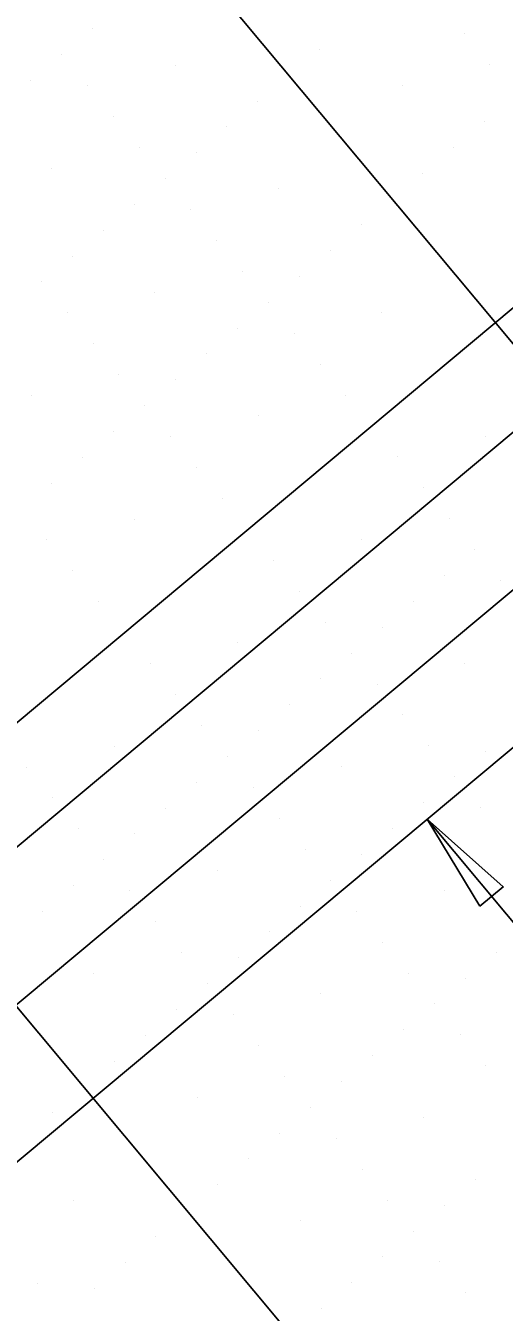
# Model space of a CAD drawing. Extents: x 2042995 to 2043795, y 305365 to 306249.
# Drawn here: x 2043257.43 to 2043269.31, y 305762.8 to 305794.72 of the extents above; entities that cross this region are included whole.
import ezdxf

# ---------------------------------------------------------------- set-up
doc = ezdxf.new("R2010")
doc.units = 0
for name, color, linetype in [('BR_AUTO DIMENSION', 7, 'Continuous'), ('BR_CENTER LINES', 7, 'Continuous'), ('BR_CONCRETE', 7, 'Continuous'), ('BR_GRID DOTS', 7, 'Continuous'), ('BR_GRID LINES', 7, 'Continuous'), ('BR_TEXT', 7, 'Continuous')]:
    doc.layers.add(name, color=color, linetype=linetype)

msp = doc.modelspace()

# ---------------------------------------------------------------- linework, layer by layer
at = {"layer": 'BR_AUTO DIMENSION'}
msp.add_line((2043272.001, 305769.513), (2043267.391, 305775.032), dxfattribs=at)
msp.add_lwpolyline([(2043268.706, 305772.873), (2043267.391, 305775.032), (2043269.282, 305773.354)], close=True, dxfattribs=at)
at = {"layer": 'BR_CENTER LINES'}
msp.add_line((2043349.78, 305847.751), (2043253.934, 305767.702), dxfattribs=at)
at = {"layer": 'BR_CONCRETE'}
for p, q in [((2043286.845, 305799.097), (2043252.737, 305770.61)), ((2043290.691, 305794.492), (2043256.583, 305766.005))]:
    msp.add_line(p, q, dxfattribs=at)
msp.add_spline([(2043139.109, 306017.548), (2043148.199, 306007.16), (2043160.233, 305993.368), (2043172.245, 305979.557), (2043184.234, 305965.727), (2043196.201, 305951.879), (2043208.145, 305938.012), (2043220.067, 305924.126), (2043231.966, 305910.221), (2043243.843, 305896.297), (2043255.698, 305882.355), (2043267.529, 305868.394), (2043279.339, 305854.414), (2043291.126, 305840.415), (2043302.89, 305826.398), (2043314.632, 305812.361), (2043326.352, 305798.306), (2043338.049, 305784.233), (2043349.724, 305770.14), (2043361.376, 305756.029), (2043373.005, 305741.899), (2043384.613, 305727.75), (2043396.197, 305713.582), (2043407.76, 305699.396), (2043419.299, 305685.191), (2043430.817, 305670.967), (2043442.311, 305656.724), (2043453.784, 305642.463), (2043465.234, 305628.182), (2043476.661, 305613.883), (2043488.066, 305599.566), (2043499.448, 305585.229), (2043510.808, 305570.874), (2043522.146, 305556.5), (2043533.461, 305542.107), (2043544.753, 305527.695), (2043547.219, 305524.543)], degree=3, dxfattribs=at)
at = {"layer": 'BR_GRID DOTS'}
for p, q in [((2043259.092, 305794.638), (2043259.092, 305794.638)), ((2043268.311, 305794.521), (2043268.311, 305794.521)), ((2043258.325, 305793.997), (2043258.325, 305793.997)), ((2043264.727, 305794.132), (2043264.727, 305794.132)), ((2043261.142, 305793.744), (2043261.142, 305793.744)), ((2043268.952, 305793.753), (2043268.952, 305793.753)), ((2043257.557, 305793.356), (2043257.557, 305793.356)), ((2043263.959, 305793.491), (2043263.959, 305793.491)), ((2043266.776, 305793.238), (2043266.776, 305793.238)), ((2043258.966, 305793.23), (2043258.966, 305793.23)), ((2043263.192, 305792.85), (2043263.192, 305792.85)), ((2043259.607, 305792.462), (2043259.607, 305792.462)), ((2043268.826, 305792.344), (2043268.826, 305792.344)), ((2043262.424, 305792.209), (2043262.424, 305792.209)), ((2043260.248, 305791.695), (2043260.248, 305791.695)), ((2043268.058, 305791.703), (2043268.058, 305791.703)), ((2043261.657, 305791.568), (2043261.657, 305791.568)), ((2043258.072, 305791.18), (2043258.072, 305791.18)), ((2043267.291, 305791.062), (2043267.291, 305791.062)), ((2043260.889, 305790.927), (2043260.889, 305790.927)), ((2043263.706, 305790.674), (2043263.706, 305790.674)), ((2043266.523, 305790.421), (2043266.523, 305790.421)), ((2043260.122, 305790.286), (2043260.122, 305790.286)), ((2043261.53, 305790.16), (2043261.53, 305790.16)), ((2043265.756, 305789.78), (2043265.756, 305789.78)), ((2043259.354, 305789.645), (2043259.354, 305789.645)), ((2043262.171, 305789.392), (2043262.171, 305789.392)), ((2043264.988, 305789.139), (2043264.988, 305789.139)), ((2043258.586, 305789.004), (2043258.586, 305789.004)), ((2043262.812, 305788.625), (2043262.812, 305788.625)), ((2043264.221, 305788.498), (2043264.221, 305788.498)), ((2043257.819, 305788.363), (2043257.819, 305788.363)), ((2043260.636, 305788.11), (2043260.636, 305788.11)), ((2043263.453, 305787.857), (2043263.453, 305787.857)), ((2043258.46, 305787.596), (2043258.46, 305787.596)), ((2043266.27, 305787.604), (2043266.27, 305787.604)), ((2043262.686, 305787.216), (2043262.686, 305787.216)), ((2043264.094, 305787.09), (2043264.094, 305787.09)), ((2043259.101, 305786.828), (2043259.101, 305786.828)), ((2043261.918, 305786.575), (2043261.918, 305786.575)), ((2043264.735, 305786.322), (2043264.735, 305786.322)), ((2043259.742, 305786.061), (2043259.742, 305786.061)), ((2043261.151, 305785.934), (2043261.151, 305785.934)), ((2043257.566, 305785.546), (2043257.566, 305785.546)), ((2043260.383, 305785.293), (2043260.383, 305785.293)), ((2043265.376, 305785.555), (2043265.376, 305785.555)), ((2043263.2, 305785.04), (2043263.2, 305785.04)), ((2043259.616, 305784.652), (2043259.616, 305784.652)), ((2043261.024, 305784.526), (2043261.024, 305784.526)), ((2043268.834, 305784.534), (2043268.834, 305784.534)), ((2043258.848, 305784.011), (2043258.848, 305784.011)), ((2043266.658, 305784.02), (2043266.658, 305784.02)), ((2043261.665, 305783.758), (2043261.665, 305783.758)), ((2043258.08, 305783.37), (2043258.08, 305783.37)), ((2043267.299, 305783.252), (2043267.299, 305783.252)), ((2043262.306, 305782.991), (2043262.306, 305782.991)), ((2043260.13, 305782.476), (2043260.13, 305782.476)), ((2043267.94, 305782.485), (2043267.94, 305782.485)), ((2043257.954, 305781.962), (2043257.954, 305781.962)), ((2043265.764, 305781.97), (2043265.764, 305781.97)), ((2043263.588, 305781.456), (2043263.588, 305781.456)), ((2043268.581, 305781.717), (2043268.581, 305781.717)), ((2043258.595, 305781.194), (2043258.595, 305781.194)), ((2043267.814, 305781.076), (2043267.814, 305781.076)), ((2043269.222, 305780.95), (2043269.222, 305780.95)), ((2043264.229, 305780.688), (2043264.229, 305780.688)), ((2043259.236, 305780.427), (2043259.236, 305780.427)), ((2043267.046, 305780.435), (2043267.046, 305780.435)), ((2043264.87, 305779.921), (2043264.87, 305779.921)), ((2043266.279, 305779.794), (2043266.279, 305779.794)), ((2043262.694, 305779.406), (2043262.694, 305779.406)), ((2043260.518, 305778.891), (2043260.518, 305778.891)), ((2043265.511, 305779.153), (2043265.511, 305779.153)), ((2043268.328, 305778.9), (2043268.328, 305778.9)), ((2043264.744, 305778.512), (2043264.744, 305778.512)), ((2043266.152, 305778.385), (2043266.152, 305778.385)), ((2043261.159, 305778.124), (2043261.159, 305778.124)), ((2043263.976, 305777.871), (2043263.976, 305777.871)), ((2043266.793, 305777.618), (2043266.793, 305777.618)), ((2043261.8, 305777.356), (2043261.8, 305777.356)), ((2043263.209, 305777.23), (2043263.209, 305777.23)), ((2043259.624, 305776.842), (2043259.624, 305776.842)), ((2043267.434, 305776.85), (2043267.434, 305776.85)), ((2043268.843, 305776.724), (2043268.843, 305776.724)), ((2043257.448, 305776.327), (2043257.448, 305776.327)), ((2043262.441, 305776.589), (2043262.441, 305776.589)), ((2043265.258, 305776.336), (2043265.258, 305776.336)), ((2043268.075, 305776.083), (2043268.075, 305776.083)), ((2043261.674, 305775.948), (2043261.674, 305775.948)), ((2043263.082, 305775.821), (2043263.082, 305775.821)), ((2043258.089, 305775.56), (2043258.089, 305775.56)), ((2043267.308, 305775.442), (2043267.308, 305775.442)), ((2043260.906, 305775.307), (2043260.906, 305775.307)), ((2043263.723, 305775.054), (2043263.723, 305775.054)), ((2043268.716, 305775.315), (2043268.716, 305775.315)), ((2043258.73, 305774.792), (2043258.73, 305774.792)), ((2043266.54, 305774.801), (2043266.54, 305774.801)), ((2043260.139, 305774.666), (2043260.139, 305774.666)), ((2043264.364, 305774.286), (2043264.364, 305774.286)), ((2043265.773, 305774.16), (2043265.773, 305774.16)), ((2043259.371, 305774.025), (2043259.371, 305774.025)), ((2043262.188, 305773.772), (2043262.188, 305773.772)), ((2043265.005, 305773.519), (2043265.005, 305773.519)), ((2043258.604, 305773.384), (2043258.604, 305773.384)), ((2043260.012, 305773.257), (2043260.012, 305773.257)), ((2043267.822, 305773.266), (2043267.822, 305773.266)), ((2043264.238, 305772.878), (2043264.238, 305772.878)), ((2043257.836, 305772.743), (2043257.836, 305772.743)), ((2043260.653, 305772.49), (2043260.653, 305772.49)), ((2043265.646, 305772.751), (2043265.646, 305772.751)), ((2043263.47, 305772.237), (2043263.47, 305772.237)), ((2043266.287, 305771.984), (2043266.287, 305771.984)), ((2043261.294, 305771.722), (2043261.294, 305771.722)), ((2043262.703, 305771.596), (2043262.703, 305771.596)), ((2043269.104, 305771.731), (2043269.104, 305771.731)), ((2043259.118, 305771.208), (2043259.118, 305771.208)), ((2043266.928, 305771.216), (2043266.928, 305771.216)), ((2043261.935, 305770.955), (2043261.935, 305770.955)), ((2043268.337, 305771.09), (2043268.337, 305771.09)), ((2043264.752, 305770.702), (2043264.752, 305770.702)), ((2043261.168, 305770.314), (2043261.168, 305770.314)), ((2043267.569, 305770.449), (2043267.569, 305770.449)), ((2043262.576, 305770.187), (2043262.576, 305770.187)), ((2043260.4, 305769.673), (2043260.4, 305769.673)), ((2043266.802, 305769.808), (2043266.802, 305769.808)), ((2043268.21, 305769.681), (2043268.21, 305769.681)), ((2043263.217, 305769.42), (2043263.217, 305769.42)), ((2043259.633, 305769.032), (2043259.633, 305769.032)), ((2043266.034, 305769.167), (2043266.034, 305769.167)), ((2043268.851, 305768.914), (2043268.851, 305768.914)), ((2043258.865, 305768.391), (2043258.865, 305768.391)), ((2043263.858, 305768.652), (2043263.858, 305768.652)), ((2043265.267, 305768.526), (2043265.267, 305768.526)), ((2043261.682, 305768.138), (2043261.682, 305768.138)), ((2043258.098, 305767.75), (2043258.098, 305767.75)), ((2043264.499, 305767.885), (2043264.499, 305767.885)), ((2043267.316, 305767.632), (2043267.316, 305767.632)), ((2043263.732, 305767.244), (2043263.732, 305767.244)), ((2043265.14, 305767.117), (2043265.14, 305767.117)), ((2043262.964, 305766.603), (2043262.964, 305766.603)), ((2043265.781, 305766.35), (2043265.781, 305766.35)), ((2043262.197, 305765.962), (2043262.197, 305765.962)), ((2043268.598, 305766.097), (2043268.598, 305766.097)), ((2043258.612, 305765.574), (2043258.612, 305765.574)), ((2043266.422, 305765.582), (2043266.422, 305765.582)), ((2043261.429, 305765.321), (2043261.429, 305765.321)), ((2043267.831, 305765.456), (2043267.831, 305765.456)), ((2043264.246, 305765.068), (2043264.246, 305765.068)), ((2043260.662, 305764.68), (2043260.662, 305764.68)), ((2043267.063, 305764.815), (2043267.063, 305764.815)), ((2043259.894, 305764.038), (2043259.894, 305764.038)), ((2043266.296, 305764.174), (2043266.296, 305764.174)), ((2043267.704, 305764.047), (2043267.704, 305764.047)), ((2043257.718, 305763.524), (2043257.718, 305763.524)), ((2043259.127, 305763.397), (2043259.127, 305763.397)), ((2043265.528, 305763.533), (2043265.528, 305763.533)), ((2043268.345, 305763.28), (2043268.345, 305763.28)), ((2043264.761, 305762.891), (2043264.761, 305762.891))]:
    msp.add_line(p, q, dxfattribs=at)
at = {"layer": 'BR_GRID LINES'}
for p, q in [((2043179.344, 305894.804), (2043523.36, 305482.903)), ((2043163.993, 305881.983), (2043508.01, 305470.082)), ((2043361.19, 305864.274), (2043207.686, 305736.069))]:
    msp.add_line(p, q, dxfattribs=at)

# ---------------------------------------------------------------- texts
at = {"layer": 'BR_TEXT'}
msp.add_text('SECTION ALONG L US 17A  US 21', height=8.12508, rotation=309.8684, dxfattribs=at).set_placement((2043221.449, 305763.122))

doc.saveas('drawing.dxf')
